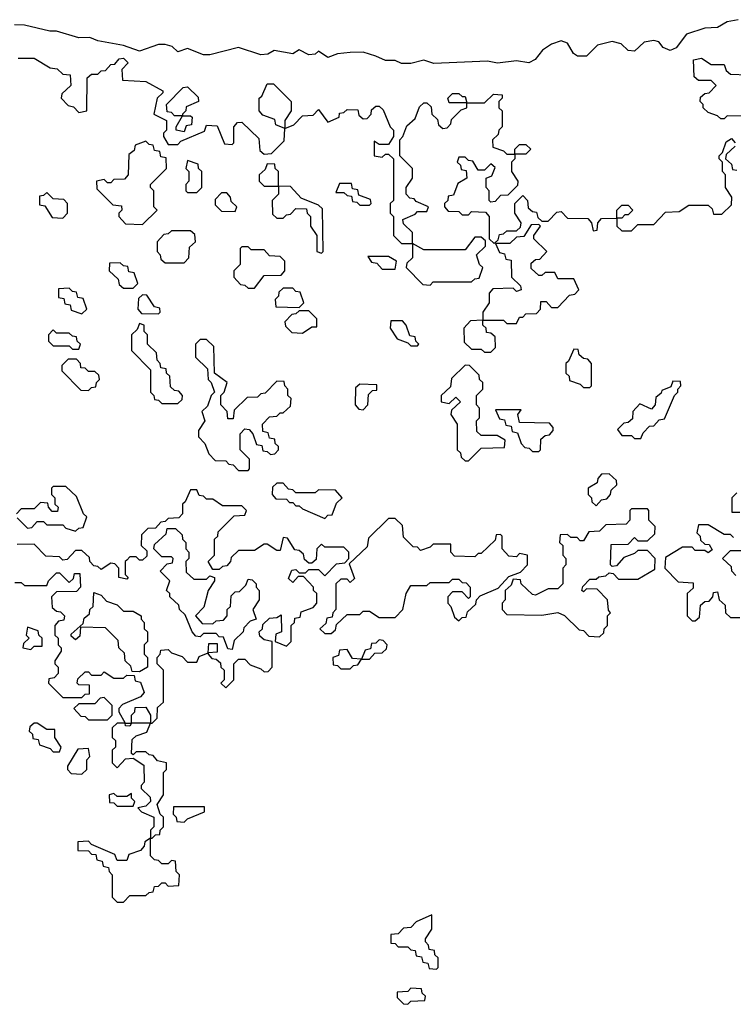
# Model space of a CAD drawing. Extents: x 2776963 to 2884430, y 684484 to 829250.
# Tile 268 of 287: x 2862470 to 2864704, y 824640 to 827720. Entities that reach past the tile are written whole.
import ezdxf

# ---------------------------------------------------------------- set-up
doc = ezdxf.new("R2010")
doc.units = 0

msp = doc.modelspace()

# ---------------------------------------------------------------- linework, layer by layer
at = {"layer": '0CON20XD'}
for points in [[(2864719.5, 827720.5), (2864685, 827714), (2864655, 827696.2), (2864615, 827693.8), (2864557.5, 827675), (2864525, 827632.5), (2864506.2, 827623.8), (2864485, 827633.8), (2864471.2, 827651.2), (2864455.7, 827655.7), (2864425, 827650), (2864395, 827622), (2864375, 827624.2), (2864353.3, 827645), (2864325, 827652), (2864279.3, 827640.7), (2864245, 827606.7), (2864216.7, 827606.7), (2864204.2, 827614.2), (2864185, 827646.7), (2864165, 827654), (2864135, 827644), (2864106.7, 827625), (2864084.2, 827595.8), (2864064.1, 827585.9), (2864025, 827591.4), (2863965.8, 827584.2), (2863935, 827590.8), (2863766.1, 827583.9), (2863735, 827594), (2863695, 827583.8), (2863665, 827583.3), (2863645, 827592.5), (2863615, 827593.3), (2863585, 827606.2), (2863545, 827618.8), (2863505, 827618), (2863465, 827613.8), (2863435, 827602.5), (2863405, 827622.5), (2863395, 827612.5), (2863375, 827610), (2863345, 827626), (2863325, 827613.3), (2863266.4, 827623.6), (2863247.3, 827612.7), (2863225, 827610), (2863155, 827633.8), (2863065, 827610), (2863045, 827610), (2862995, 827630), (2862965, 827620), (2862947, 827637), (2862925, 827642.5), (2862905, 827642.5), (2862845, 827622.5), (2862795, 827640), (2862715, 827653.8), (2862690, 827665), (2862655, 827663.8), (2862585, 827684.2), (2862564.1, 827684.1), (2862485, 827703.8), (2862453.9, 827703.9)], [(2862465, 827600), (2862515, 827600), (2862565, 827570), (2862587, 827567), (2862605, 827550), (2862628.3, 827548.3), (2862630, 827515), (2862601.7, 827488.3), (2862600, 827475), (2862621.7, 827451.7), (2862638.3, 827448.3), (2862655, 827430), (2862680, 827435), (2862681.7, 827538.3), (2862695, 827550), (2862715, 827550), (2862725, 827560), (2862738.3, 827561.7), (2862755, 827580), (2862768.3, 827581.7), (2862781.7, 827598.3), (2862795, 827600), (2862810, 827585), (2862790, 827565), (2862791.7, 827531.7), (2862865, 827527.5), (2862918.3, 827498.3), (2862918.3, 827491.7), (2862900, 827475), (2862890, 827425), (2862930, 827405), (2862930, 827375), (2862920, 827365), (2862920, 827355), (2862935, 827330), (2862965, 827330), (2862975, 827340), (2863048.3, 827371.7), (2863055, 827390), (2863088.3, 827388.3), (2863111.7, 827331.7), (2863135, 827330), (2863140, 827335), (2863140, 827385), (2863151.7, 827398.3), (2863165, 827400), (2863218.3, 827348.3), (2863221.7, 827311.7), (2863235, 827300), (2863258.3, 827301.7), (2863298.3, 827341.7), (2863300, 827380), (2863271.7, 827391.7), (2863268.3, 827408.3), (2863231.7, 827421.7), (2863220, 827435), (2863220, 827475), (2863228.3, 827481.7), (2863245, 827520), (2863265, 827520), (2863320, 827465), (2863320, 827435), (2863300, 827405), (2863300, 827380), (2863328.3, 827391.7), (2863355, 827420), (2863388.3, 827421.7), (2863405, 827440), (2863435, 827400), (2863470, 827415)], [(2864728.3, 827418.3), (2864685, 827420), (2864675, 827410), (2864665, 827410), (2864655, 827420), (2864625, 827430), (2864610, 827445), (2864610, 827455), (2864600, 827465), (2864601.7, 827478.3), (2864615, 827490), (2864628.3, 827491.7), (2864650, 827515), (2864635, 827530), (2864595, 827530), (2864581.7, 827541.7), (2864580, 827595), (2864605, 827600), (2864635, 827580), (2864675, 827580), (2864681.7, 827561.7), (2864695, 827550), (2864748.3, 827548.3)], [(2862985, 827370), (2862960, 827375), (2862960, 827385), (2862980, 827420), (2862955, 827420), (2862945, 827430), (2862931.7, 827431.7), (2862930, 827455), (2862981.7, 827508.3), (2862995, 827510), (2863028.3, 827478.3), (2863030, 827465), (2862991.7, 827448.3), (2862990, 827435), (2862980, 827425), (2862980, 827420), (2863005, 827420), (2863010, 827415), (2863008.3, 827391.7), (2862991.7, 827388.3), (2862985, 827370)], [(2863470, 827415), (2863471.7, 827428.3), (2863485, 827430), (2863495, 827440), (2863528.3, 827438.3), (2863531.7, 827421.7), (2863545, 827410), (2863558.3, 827411.7), (2863570, 827425), (2863571.7, 827438.3), (2863585, 827450), (2863595, 827450), (2863608.3, 827438.3), (2863630, 827385), (2863640, 827375), (2863640, 827355), (2863625, 827330), (2863595, 827330), (2863580, 827340), (2863580, 827295), (2863605, 827290), (2863615, 827300), (2863625, 827300), (2863640, 827285), (2863640, 827155), (2863630, 827145), (2863630, 827115), (2863640, 827105), (2863640, 827045), (2863665, 827020), (2863700, 827020), (2863700, 827055), (2863671.7, 827081.7), (2863670, 827095), (2863708.3, 827111.7), (2863715, 827120), (2863745, 827120), (2863750, 827135), (2863711.7, 827151.7), (2863705, 827160), (2863691.7, 827161.7), (2863680, 827175), (2863680, 827195), (2863700, 827225), (2863700, 827255), (2863660, 827295), (2863660, 827345), (2863670, 827355), (2863681.7, 827388.3), (2863708.3, 827411.7), (2863721.7, 827448.3), (2863735, 827460), (2863745, 827460), (2863758.3, 827448.3), (2863760, 827425), (2863778.3, 827408.3), (2863781.7, 827391.7), (2863795, 827380), (2863808.3, 827381.7), (2863820, 827395), (2863821.7, 827408.3), (2863851.7, 827438.3), (2863870, 827445), (2863870, 827460), (2863815, 827460), (2863810, 827475), (2863825, 827490), (2863845, 827490), (2863855, 827480), (2863865, 827480), (2863870, 827460), (2863925, 827460), (2863953, 827487), (2863980, 827485), (2863980, 827475), (2863970, 827465), (2863970, 827445), (2863980, 827435), (2863980, 827385), (2863970, 827375), (2863968.3, 827361.7), (2863950, 827345), (2863951.7, 827321.7), (2863985, 827310), (2863995, 827300), (2864020, 827300), (2864020, 827315), (2864035, 827330), (2864055, 827330), (2864070, 827315), (2864055, 827300), (2864020, 827300), (2864020, 827285), (2864010, 827275), (2864010, 827245), (2864030, 827215), (2864028.3, 827201.7), (2863998.3, 827171.7), (2863975, 827170), (2863958.3, 827151.7), (2863945, 827150), (2863940, 827155), (2863940, 827185), (2863930, 827195), (2863930, 827225), (2863948.3, 827231.7), (2863958.3, 827258.3), (2863945, 827270), (2863925, 827250), (2863905, 827250), (2863888.3, 827278.3), (2863875, 827280), (2863865, 827290), (2863845, 827290), (2863840, 827275), (2863850, 827265), (2863851.7, 827251.7), (2863868.3, 827248.3), (2863870, 827225), (2863841.7, 827208.3), (2863828.3, 827171.7), (2863811.7, 827168.3), (2863810, 827155), (2863800, 827145), (2863800, 827135), (2863811.7, 827121.7), (2863845, 827120), (2863855, 827110), (2863875, 827110), (2863885, 827120), (2863928.3, 827118.3), (2863940, 827105), (2863940, 827035), (2863955, 827020)], [(2862855, 827080), (2862900, 827125), (2862890, 827135), (2862890, 827185), (2862880, 827195), (2862880, 827205), (2862930, 827255), (2862928.3, 827288.3), (2862911.7, 827291.7), (2862908.3, 827308.3), (2862891.7, 827311.7), (2862888.3, 827328.3), (2862875, 827330), (2862865, 827340), (2862831.7, 827328.3), (2862828.3, 827311.7), (2862811.7, 827298.3), (2862810, 827235), (2862798.3, 827221.7), (2862765, 827220), (2862755, 827210), (2862745, 827210), (2862735, 827220), (2862710, 827215), (2862711.7, 827191.7), (2862761.7, 827141.7), (2862788.3, 827138.3), (2862790, 827125), (2862780, 827115), (2862780, 827105), (2862801.7, 827081.7), (2862855, 827080)], [(2863955, 827020), (2863968.3, 827031.7), (2863971.7, 827048.3), (2863985, 827050), (2863995, 827060), (2864025, 827060), (2864038.3, 827071.7), (2864040, 827085), (2864020, 827115), (2864020, 827145), (2864045, 827170), (2864060, 827155), (2864061.7, 827131.7), (2864075, 827120), (2864088.3, 827118.3), (2864091.7, 827101.7), (2864105, 827090), (2864125, 827090), (2864151.7, 827118.3), (2864165, 827120), (2864185, 827100), (2864248.3, 827098.3), (2864260, 827085), (2864265, 827060), (2864278.3, 827061.7), (2864280, 827085), (2864291.7, 827098.3), (2864340, 827100), (2864340, 827125), (2864355, 827140), (2864375, 827140), (2864390, 827125), (2864375, 827110), (2864365, 827110), (2864355, 827100), (2864340, 827100), (2864340, 827075), (2864355, 827060), (2864385, 827060), (2864405, 827080), (2864455, 827080), (2864491.7, 827118.3), (2864535, 827120), (2864565, 827140), (2864625, 827140), (2864638.3, 827128.3), (2864641.7, 827111.7), (2864668.3, 827111.7), (2864698.3, 827141.7), (2864700, 827165), (2864680, 827195), (2864680, 827235), (2864670, 827245), (2864670, 827275), (2864660, 827285), (2864660, 827295), (2864670, 827305), (2864681.7, 827338.3), (2864698.3, 827348.3), (2864710, 827335)], [(2864710, 827325), (2864681.7, 827298.3), (2864680, 827285), (2864698.3, 827268.3), (2864701.7, 827251.7), (2864715, 827250)], [(2863025, 827180), (2863040, 827195), (2863040, 827245), (2863030, 827255), (2863028.3, 827268.3), (2862995, 827280), (2862990, 827255), (2863000, 827245), (2863000, 827215), (2862990, 827205), (2862990, 827185), (2862995, 827180), (2863025, 827180)], [(2863280, 827200), (2863280, 827245), (2863270, 827255), (2863268.3, 827268.3), (2863245, 827270), (2863238.3, 827251.7), (2863220, 827235), (2863220, 827215), (2863235, 827200), (2863275, 827200), (2863280, 827200)], [(2863415, 826990), (2863420, 826995), (2863418.3, 827128.3), (2863405, 827140), (2863351.7, 827161.7), (2863318.3, 827198.3), (2863280, 827200), (2863280, 827175), (2863260, 827155), (2863261.7, 827111.7), (2863275, 827100), (2863295, 827100), (2863305, 827110), (2863318.3, 827111.7), (2863335, 827130), (2863368.3, 827128.3), (2863370, 827115), (2863380, 827105), (2863380, 827075), (2863400, 827045), (2863400, 826995), (2863415, 826990)], [(2863565, 827140), (2863570, 827145), (2863568.3, 827158.3), (2863531.7, 827171.7), (2863528.3, 827188.3), (2863511.7, 827191.7), (2863508.3, 827208.3), (2863471.7, 827208.3), (2863460, 827180), (2863485, 827180), (2863495, 827170), (2863508.3, 827168.3), (2863511.7, 827151.7), (2863525, 827150), (2863535, 827140), (2863565, 827140)], [(2862605, 827100), (2862620, 827115), (2862620, 827145), (2862608.3, 827158.3), (2862575, 827160), (2862555, 827180), (2862545, 827170), (2862531.7, 827168.3), (2862531.7, 827141.7), (2862548.3, 827138.3), (2862571.7, 827101.7), (2862605, 827100)], [(2863145, 827120), (2863150, 827135), (2863131.7, 827151.7), (2863130, 827165), (2863118.3, 827178.3), (2863101.7, 827178.3), (2863081.7, 827158.3), (2863081.7, 827141.7), (2863101.7, 827121.7), (2863145, 827120)], [(2864025, 826770), (2864035, 826790), (2864045, 826790), (2864055, 826800), (2864088.3, 826801.7), (2864100, 826815), (2864101.7, 826838.3), (2864118.3, 826838.3), (2864135, 826820), (2864155, 826820), (2864191.7, 826858.3), (2864208.3, 826861.7), (2864220, 826875), (2864205, 826910), (2864155, 826910), (2864145, 826930), (2864115, 826930), (2864105, 826920), (2864095, 826920), (2864071.7, 826941.7), (2864071.7, 826958.3), (2864085, 826970), (2864098.3, 826971.7), (2864120, 826995), (2864080, 827035), (2864080, 827045), (2864100, 827075), (2864095, 827080), (2864071.7, 827078.3), (2864048.3, 827041.7), (2864025, 827040), (2864005, 827020), (2863960, 827020), (2863971.7, 826991.7), (2863988.3, 826988.3), (2863991.7, 826971.7), (2864008.3, 826968.3), (2864010, 826915), (2864038.3, 826888.3), (2864040, 826875), (2864025, 826870), (2864015, 826880), (2863951.7, 826878.3), (2863940, 826865), (2863940, 826835), (2863920, 826805), (2863920, 826780), (2863985, 826780), (2863995, 826770), (2864025, 826770)], [(2862985, 826960), (2863000, 826975), (2863001.7, 827008.3), (2863020, 827025), (2863018.3, 827048.3), (2863005, 827060), (2862945, 827060), (2862935, 827050), (2862921.7, 827048.3), (2862900, 827025), (2862900, 826995), (2862910, 826985), (2862911.7, 826971.7), (2862925, 826960), (2862985, 826960)], [(2863205, 826880), (2863235, 826920), (2863288.3, 826921.7), (2863300, 826935), (2863300, 826965), (2863285, 826980), (2863251.7, 826981.7), (2863235, 827000), (2863195, 827000), (2863185, 827010), (2863165, 827010), (2863160, 827005), (2863160, 826955), (2863140, 826935), (2863140, 826915), (2863161.7, 826891.7), (2863175, 826890), (2863185, 826880), (2863205, 826880)], [(2863755, 826890), (2863765, 826900), (2863885, 826900), (2863895, 826910), (2863908.3, 826911.7), (2863920, 826945), (2863910, 826955), (2863900, 826985), (2863928.3, 827011.7), (2863928.3, 827028.3), (2863915, 827040), (2863895, 827040), (2863865, 827000), (2863735, 827000), (2863700, 827020), (2863700, 826975), (2863681.7, 826958.3), (2863680, 826945), (2863731.7, 826891.7), (2863755, 826890)], [(2863645, 826940), (2863650, 826965), (2863625, 826980), (2863560, 826980), (2863571.7, 826961.7), (2863588.3, 826958.3), (2863605, 826940), (2863645, 826940)], [(2862825, 826880), (2862840, 826895), (2862828.3, 826928.3), (2862811.7, 826931.7), (2862808.3, 826948.3), (2862795, 826950), (2862785, 826960), (2862751.7, 826958.3), (2862750, 826935), (2862778.3, 826908.3), (2862781.7, 826891.7), (2862795, 826880), (2862825, 826880)], [(2862665, 826800), (2862680, 826815), (2862668.3, 826848.3), (2862651.7, 826851.7), (2862648.3, 826868.3), (2862635, 826870), (2862625, 826880), (2862591.7, 826878.3), (2862591.7, 826851.7), (2862608.3, 826848.3), (2862611.7, 826831.7), (2862628.3, 826828.3), (2862631.7, 826811.7), (2862665, 826800)], [(2862905, 826800), (2862910, 826805), (2862908.3, 826818.3), (2862891.7, 826821.7), (2862868.3, 826858.3), (2862855, 826860), (2862841.7, 826848.3), (2862840, 826815), (2862851.7, 826801.7), (2862905, 826800)], [(2863345, 826820), (2863360, 826835), (2863348.3, 826868.3), (2863335, 826870), (2863325, 826880), (2863295, 826880), (2863281.7, 826868.3), (2863280, 826855), (2863270, 826845), (2863271.7, 826821.7), (2863345, 826820)], [(2863355, 826740), (2863385, 826760), (2863400, 826760), (2863400, 826785), (2863375, 826810), (2863345, 826810), (2863335, 826800), (2863321.7, 826798.3), (2863300, 826775), (2863301.7, 826761.7), (2863321.7, 826741.7), (2863355, 826740)], [(2862965, 826520), (2862978.3, 826531.7), (2862980, 826545), (2862968.3, 826558.3), (2862955, 826560), (2862941.7, 826571.7), (2862940, 826605), (2862930, 826615), (2862928.3, 826628.3), (2862911.7, 826631.7), (2862910, 826645), (2862900, 826655), (2862898.3, 826678.3), (2862870, 826705), (2862870, 826735), (2862860, 826745), (2862860, 826765), (2862845, 826770), (2862838.3, 826751.7), (2862820, 826735), (2862820, 826685), (2862880, 826625), (2862880, 826555), (2862890, 826545), (2862891.7, 826531.7), (2862905, 826530), (2862915, 826520), (2862965, 826520)], [(2863715, 826700), (2863720, 826705), (2863710, 826715), (2863708.3, 826728.3), (2863691.7, 826731.7), (2863680, 826765), (2863668.3, 826778.3), (2863631.7, 826778.3), (2863630, 826755), (2863651.7, 826721.7), (2863685, 826710), (2863695, 826700), (2863715, 826700)], [(2863945, 826680), (2863960, 826695), (2863958.3, 826728.3), (2863945, 826740), (2863931.7, 826741.7), (2863930, 826755), (2863920, 826765), (2863920, 826780), (2863881.7, 826778.3), (2863860, 826755), (2863861.7, 826711.7), (2863885, 826690), (2863915, 826690), (2863925, 826680), (2863945, 826680)], [(2862655, 826690), (2862660, 826705), (2862650, 826715), (2862648.3, 826728.3), (2862635, 826730), (2862625, 826740), (2862585, 826740), (2862575, 826750), (2862560, 826735), (2862560, 826715), (2862575, 826700), (2862625, 826700), (2862635, 826690), (2862655, 826690)], [(2863185, 826310), (2863190, 826315), (2863190, 826345), (2863160, 826375), (2863160, 826425), (2863175, 826440), (2863188.3, 826438.3), (2863200, 826425), (2863211.7, 826391.7), (2863228.3, 826388.3), (2863231.7, 826371.7), (2863245, 826370), (2863255, 826360), (2863268.3, 826361.7), (2863280, 826375), (2863280, 826385), (2863270, 826395), (2863268.3, 826408.3), (2863251.7, 826411.7), (2863248.3, 826428.3), (2863231.7, 826431.7), (2863230, 826455), (2863251.7, 826478.3), (2863275, 826480), (2863285, 826490), (2863295, 826490), (2863318.3, 826511.7), (2863320, 826535), (2863310, 826545), (2863310, 826565), (2863300, 826575), (2863298.3, 826588.3), (2863275, 826590), (2863238.3, 826551.7), (2863225, 826550), (2863215, 826540), (2863181.7, 826538.3), (2863141.7, 826498.3), (2863138.3, 826471.7), (2863121.7, 826471.7), (2863120, 826495), (2863100, 826515), (2863100, 826545), (2863110, 826555), (2863120, 826585), (2863080, 826615), (2863078.3, 826698.3), (2863055, 826720), (2863035, 826720), (2863020, 826705), (2863020, 826665), (2863058.3, 826628.3), (2863060, 826595), (2863070, 826585), (2863080, 826555), (2863070, 826545), (2863058.3, 826511.7), (2863040, 826495), (2863050, 826465), (2863030, 826435), (2863030, 826415), (2863050, 826395), (2863061.7, 826361.7), (2863081.7, 826341.7), (2863115, 826340), (2863125, 826330), (2863138.3, 826328.3), (2863155, 826310), (2863185, 826310)], [(2864255, 826570), (2864260, 826575), (2864260, 826645), (2864248.3, 826658.3), (2864235, 826660), (2864221.7, 826671.7), (2864218.3, 826688.3), (2864205, 826690), (2864188.3, 826651.7), (2864180, 826645), (2864180, 826615), (2864190, 826605), (2864191.7, 826591.7), (2864225, 826580), (2864235, 826570), (2864255, 826570)], [(2862685, 826560), (2862695, 826570), (2862708.3, 826571.7), (2862710, 826585), (2862720, 826595), (2862718.3, 826608.3), (2862705, 826620), (2862685, 826620), (2862675, 826630), (2862661.7, 826631.7), (2862660, 826645), (2862648.3, 826658.3), (2862621.7, 826658.3), (2862601.7, 826638.3), (2862601.7, 826621.7), (2862661.7, 826561.7), (2862685, 826560)], [(2863875, 826340), (2863915, 826380), (2863988.3, 826381.7), (2863990, 826405), (2863965, 826420), (2863915, 826420), (2863901.7, 826431.7), (2863900, 826465), (2863910, 826475), (2863910, 826505), (2863900, 826515), (2863900, 826545), (2863920, 826565), (2863920, 826585), (2863910, 826595), (2863908.3, 826608.3), (2863878.3, 826638.3), (2863865, 826640), (2863821.7, 826598.3), (2863818.3, 826571.7), (2863790, 826545), (2863790, 826525), (2863815, 826520), (2863835, 826540), (2863850, 826525), (2863821.7, 826498.3), (2863820, 826485), (2863840, 826455), (2863840, 826375), (2863850, 826365), (2863851.7, 826351.7), (2863865, 826340), (2863875, 826340)], [(2863545, 826500), (2863560, 826515), (2863561.7, 826548.3), (2863575, 826560), (2863588.3, 826561.7), (2863588.3, 826578.3), (2863535, 826580), (2863521.7, 826568.3), (2863520, 826515), (2863531.7, 826501.7), (2863545, 826500)], [(2864415, 826410), (2864421.7, 826428.3), (2864441.7, 826448.3), (2864455, 826450), (2864471.7, 826468.3), (2864488.3, 826471.7), (2864520, 826545), (2864530, 826555), (2864530, 826565), (2864540, 826575), (2864538.3, 826588.3), (2864515, 826590), (2864508.3, 826571.7), (2864480, 826560), (2864478.3, 826551.7), (2864461.7, 826538.3), (2864460, 826515), (2864448.3, 826501.7), (2864411.7, 826518.3), (2864390, 826495), (2864388.3, 826471.7), (2864375, 826460), (2864361.7, 826458.3), (2864341.7, 826438.3), (2864355, 826420), (2864385, 826420), (2864395, 826410), (2864415, 826410)], [(2864095, 826370), (2864100, 826375), (2864101.7, 826408.3), (2864115, 826420), (2864128.3, 826421.7), (2864140, 826435), (2864140, 826445), (2864128.3, 826458.3), (2864035, 826460), (2864030, 826485), (2864040, 826500), (2863960, 826500), (2863971.7, 826471.7), (2863988.3, 826468.3), (2863991.7, 826451.7), (2864008.3, 826448.3), (2864011.7, 826431.7), (2864028.3, 826428.3), (2864040, 826395), (2864051.7, 826381.7), (2864065, 826380), (2864075, 826370), (2864095, 826370)], [(2864275, 826200), (2864291.7, 826218.3), (2864308.3, 826221.7), (2864320, 826235), (2864321.7, 826248.3), (2864340, 826265), (2864338.3, 826278.3), (2864315, 826300), (2864291.7, 826298.3), (2864280, 826285), (2864278.3, 826271.7), (2864250, 826255), (2864250, 826235), (2864260, 826225), (2864261.7, 826211.7), (2864275, 826200)], [(2862645, 826120), (2862655, 826130), (2862668.3, 826131.7), (2862680, 826165), (2862670, 826175), (2862648.3, 826228.3), (2862615, 826260), (2862575, 826260), (2862570, 826255), (2862570, 826235), (2862580, 826225), (2862580, 826205), (2862590, 826195), (2862588.3, 826181.7), (2862571.7, 826181.7), (2862560, 826195), (2862558.3, 826208.3), (2862535, 826210), (2862515, 826190), (2862475, 826190), (2862460, 826175)], [(2862885, 825520), (2862900, 825535), (2862901.7, 825568.3), (2862920, 825585), (2862920, 825685), (2862900, 825705), (2862900, 825725), (2862910, 825735), (2862911.7, 825748.3), (2862935, 825750), (2862945, 825740), (2862978.3, 825728.3), (2862995, 825710), (2863025, 825710), (2863031.7, 825728.3), (2863060, 825740), (2863061.7, 825768.3), (2863088.3, 825768.3), (2863088.3, 825741.7), (2863060, 825740), (2863060, 825735), (2863071.7, 825721.7), (2863085, 825720), (2863098.3, 825708.3), (2863100, 825695), (2863110, 825685), (2863110, 825655), (2863100, 825645), (2863115, 825630), (2863140, 825655), (2863140, 825705), (2863155, 825720), (2863175, 825720), (2863191.7, 825701.7), (2863225, 825690), (2863235, 825680), (2863248.3, 825681.7), (2863260, 825695), (2863260, 825775), (2863235, 825780), (2863221.7, 825791.7), (2863220, 825805), (2863230, 825815), (2863231.7, 825828.3), (2863251.7, 825848.3), (2863275, 825850), (2863288.3, 825858.3), (2863290, 825805), (2863271.7, 825798.3), (2863270, 825775), (2863305, 825760), (2863320, 825775), (2863320, 825825), (2863330, 825835), (2863331.7, 825848.3), (2863348.3, 825851.7), (2863351.7, 825868.3), (2863388.3, 825881.7), (2863400, 825895), (2863400, 825925), (2863390, 825935), (2863390, 825945), (2863358.3, 825978.3), (2863341.7, 825978.3), (2863325, 825960), (2863311.7, 825971.7), (2863321.7, 825998.3), (2863335, 826000), (2863345, 825990), (2863365, 825990), (2863375, 826000), (2863405, 826000), (2863425, 825980), (2863461.7, 826018.3), (2863488.3, 826021.7), (2863500, 826035), (2863500, 826055), (2863485, 826070), (2863425, 826070), (2863415, 826080), (2863400, 826065), (2863398.3, 826031.7), (2863385, 826020), (2863375, 826020), (2863361.7, 826031.7), (2863358.3, 826048.3), (2863345, 826060), (2863331.7, 826061.7), (2863308.3, 826098.3), (2863295, 826100), (2863285, 826060), (2863275, 826060), (2863245, 826080), (2863235, 826080), (2863205, 826060), (2863155, 826060), (2863131.7, 826038.3), (2863130, 826025), (2863118.3, 826011.7), (2863105, 826010), (2863095, 826000), (2863075, 826000), (2863060, 826025), (2863080, 826045), (2863080, 826095), (2863090, 826105), (2863091.7, 826118.3), (2863141.7, 826168.3), (2863175, 826170), (2863180, 826185), (2863165, 826200), (2863105, 826200), (2863075, 826220), (2863055, 826220), (2863045, 826230), (2863031.7, 826231.7), (2863025, 826250), (2863005, 826250), (2862988.3, 826211.7), (2862980, 826205), (2862980, 826175), (2862968.3, 826161.7), (2862935, 826160), (2862925, 826150), (2862911.7, 826148.3), (2862895, 826130), (2862871.7, 826128.3), (2862851.7, 826108.3), (2862850, 826075), (2862868.3, 826058.3), (2862868.3, 826041.7), (2862855, 826030), (2862845, 826030), (2862835, 826040), (2862815, 826040), (2862805, 826030), (2862800, 826025), (2862800, 825985), (2862810, 825975), (2862805, 825970), (2862780, 825975), (2862780, 826005), (2862768.3, 826018.3), (2862755, 826020), (2862725, 826000), (2862715, 826010), (2862701.7, 826011.7), (2862690, 826025), (2862688.3, 826038.3), (2862665, 826060), (2862645, 826060), (2862618.3, 826031.7), (2862605, 826030), (2862595, 826040), (2862551.7, 826041.7), (2862515, 826080), (2862461.7, 826078.3)], [(2863425, 826160), (2863435, 826170), (2863448.3, 826171.7), (2863461.7, 826208.3), (2863480, 826225), (2863458.3, 826248.3), (2863405, 826250), (2863395, 826240), (2863335, 826240), (2863325, 826250), (2863311.7, 826251.7), (2863295, 826270), (2863275, 826270), (2863261.7, 826258.3), (2863260, 826235), (2863271.7, 826221.7), (2863305, 826220), (2863315, 826210), (2863325, 826210), (2863335, 826200), (2863345, 826200), (2863355, 826190), (2863425, 826160)], [(2864715, 826240), (2864700, 826225), (2864700, 826180), (2864725, 826180)], [(2864285, 825790), (2864298.3, 825801.7), (2864300, 825815), (2864310, 825825), (2864310, 825855), (2864320, 825865), (2864313, 825873), (2864310, 825905), (2864278.3, 825938.3), (2864245, 825940), (2864235, 825930), (2864230, 825935), (2864233, 825947), (2864255, 825970), (2864275, 825970), (2864283, 825977), (2864305, 825980), (2864315, 825990), (2864328.3, 825988.3), (2864345, 825970), (2864405, 825970), (2864458.3, 826001.7), (2864460, 826035), (2864435, 826060), (2864405, 826060), (2864395, 826050), (2864361.7, 826038.3), (2864338.3, 826011.7), (2864325, 826010), (2864320, 826015), (2864321.7, 826078.3), (2864375, 826080), (2864395, 826100), (2864405, 826090), (2864435, 826090), (2864458.3, 826111.7), (2864460, 826135), (2864440, 826155), (2864440, 826185), (2864435, 826190), (2864385, 826190), (2864380, 826185), (2864380, 826155), (2864368.3, 826141.7), (2864305, 826140), (2864285, 826120), (2864251.7, 826118.3), (2864235, 826090), (2864225, 826090), (2864215, 826100), (2864195, 826100), (2864185, 826110), (2864161.7, 826108.3), (2864160, 826085), (2864170, 826075), (2864170, 826045), (2864180, 826035), (2864180, 826015), (2864170, 826005), (2864170, 825955), (2864155, 825940), (2864125, 825940), (2864085, 825920), (2864075, 825922.5), (2864040, 825955), (2864038.3, 825968.3), (2864015, 825970), (2864008.3, 825951.7), (2863990, 825935), (2863990, 825905), (2863980, 825895), (2863980, 825875), (2863995, 825860), (2864105, 825857.5), (2864155, 825866.2), (2864176.1, 825856.1), (2864221.7, 825811.7), (2864235, 825810), (2864251.7, 825791.7), (2864285, 825790)], [(2862461.7, 826161.7), (2862495, 826130), (2862508.3, 826131.7), (2862525, 826150), (2862545, 826150), (2862555, 826140), (2862605, 826140), (2862615, 826130), (2862645, 826120)], [(2863445, 825800), (2863458.3, 825811.7), (2863461.7, 825828.3), (2863495, 825860), (2863535, 825860), (2863545, 825870), (2863565, 825870), (2863595, 825850), (2863645, 825850), (2863670, 825875), (2863680, 825925), (2863695, 825950), (2863745, 825950), (2863755, 825960), (2863815, 825960), (2863825, 825970), (2863845, 825970), (2863855, 825960), (2863868.3, 825958.3), (2863880, 825945), (2863880, 825915), (2863875, 825910), (2863855, 825930), (2863825, 825930), (2863810, 825915), (2863810, 825895), (2863820, 825885), (2863831.7, 825851.7), (2863845, 825840), (2863855, 825850), (2863868.3, 825851.7), (2863871.7, 825868.3), (2863898.3, 825891.7), (2863900, 825905), (2863911.7, 825918.3), (2863968.3, 825941.7), (2864001.7, 825978.3), (2864038.3, 825991.7), (2864060, 826015), (2864060, 826045), (2864035, 826050), (2864025, 826040), (2864001.7, 826041.7), (2863980, 826065), (2863980, 826105), (2863975, 826110), (2863961.7, 826108.3), (2863958.3, 826091.7), (2863915, 826050), (2863905, 826050), (2863895, 826040), (2863831.7, 826041.7), (2863820, 826055), (2863820, 826080), (2863765, 826080), (2863755, 826070), (2863725, 826060), (2863715, 826070), (2863701.7, 826071.7), (2863671.7, 826101.7), (2863668.3, 826138.3), (2863645, 826160), (2863625, 826160), (2863561.7, 826098.3), (2863558.3, 826071.7), (2863501.7, 826018.3), (2863518.3, 825971.7), (2863505, 825960), (2863495, 825970), (2863475, 825970), (2863460, 825955), (2863460, 825875), (2863450, 825865), (2863448.3, 825851.7), (2863431.7, 825848.3), (2863428.3, 825831.7), (2863410, 825815), (2863425, 825800), (2863445, 825800)], [(2863135, 825750), (2863121.7, 825751.7), (2863108.3, 825788.3), (2863095, 825790), (2863085, 825800), (2863045, 825800), (2863035, 825790), (2863021.7, 825791.7), (2863010, 825805), (2862988.3, 825858.3), (2862970, 825875), (2862968.3, 825888.3), (2862940, 825915), (2862940, 825925), (2862930, 825935), (2862940, 825965), (2862910, 825995), (2862931.7, 826018.3), (2862948.3, 826021.7), (2862950, 826035), (2862945, 826040), (2862915, 826040), (2862890, 826065), (2862891.7, 826078.3), (2862928.3, 826111.7), (2862931.7, 826128.3), (2862958.3, 826128.3), (2862978.3, 826108.3), (2862980, 826095), (2862990, 826085), (2862990, 826065), (2863000, 826055), (2863000, 826035), (2862990, 826025), (2862991.7, 825991.7), (2863015, 825970), (2863055, 825970), (2863065, 825980), (2863080, 825975), (2863080, 825965), (2863060, 825935), (2863047, 825883), (2863020, 825855), (2863041.7, 825831.7), (2863075, 825830), (2863085, 825840), (2863108.3, 825841.7), (2863120, 825855), (2863120, 825875), (2863130, 825885), (2863131.7, 825918.3), (2863145, 825930), (2863158.3, 825931.7), (2863178.3, 825951.7), (2863185, 825970), (2863198.3, 825968.3), (2863210, 825955), (2863210, 825945), (2863220, 825935), (2863220, 825905), (2863200, 825875), (2863210, 825845), (2863191.7, 825838.3), (2863171.7, 825818.3), (2863170, 825805), (2863141.7, 825778.3), (2863135, 825750)], [(2864705, 826100), (2864695, 826110), (2864675, 826110), (2864625, 826140), (2864595, 826140), (2864590, 826115), (2864600, 826105), (2864601.7, 826091.7), (2864615, 826080), (2864628.3, 826078.3), (2864638.3, 826061.7), (2864625, 826052.5), (2864615, 826060), (2864585, 826060), (2864575, 826070), (2864545, 826070), (2864491.7, 826038.3), (2864490, 826005), (2864531.7, 825961.7), (2864578.3, 825958.3), (2864578.3, 825941.7), (2864560, 825925), (2864560, 825855), (2864575, 825840), (2864585, 825840), (2864598.3, 825851.7), (2864601.7, 825888.3), (2864615, 825900), (2864628.3, 825901.7), (2864640, 825915), (2864641.7, 825928.3), (2864655, 825930), (2864660, 825905), (2864678.3, 825888.3), (2864680, 825865), (2864695, 825850), (2864725, 825850)], [(2864711.7, 825981.7), (2864700, 825995), (2864698.3, 826008.3), (2864670, 826035), (2864695, 826060), (2864785, 826060)], [(2862455, 825960), (2862475, 825960), (2862485, 825950), (2862555, 825950), (2862560, 825965), (2862585, 825990), (2862595, 825990), (2862625, 825960), (2862638.3, 825971.7), (2862641.7, 825988.3), (2862658.3, 825988.3), (2862660, 825945), (2862648.3, 825931.7), (2862585, 825930), (2862570, 825915), (2862571.7, 825881.7), (2862585, 825870), (2862598.3, 825868.3), (2862610, 825855), (2862608.3, 825841.7), (2862591.7, 825838.3), (2862580, 825825), (2862580, 825795), (2862590, 825785), (2862590, 825765), (2862600, 825755), (2862600, 825745), (2862580, 825715), (2862580, 825705), (2862590, 825695), (2862590, 825675), (2862578.3, 825661.7), (2862561.7, 825658.3), (2862560, 825645), (2862605, 825600), (2862665, 825600), (2862675, 825610), (2862688.3, 825611.7), (2862688.3, 825638.3), (2862655, 825640), (2862650, 825645), (2862651.7, 825658.3), (2862675, 825680), (2862685, 825680), (2862695, 825670), (2862725, 825670), (2862735, 825680), (2862765, 825660), (2862795, 825660), (2862805, 825670), (2862828.3, 825668.3), (2862831.7, 825651.7), (2862848.3, 825648.3), (2862860, 825615), (2862848.3, 825601.7), (2862791.7, 825578.3), (2862780, 825565), (2862780, 825555), (2862800, 825520), (2862820, 825520), (2862820, 825545), (2862830, 825555), (2862831.7, 825568.3), (2862865, 825570), (2862880, 825545), (2862880, 825520), (2862885, 825520)], [(2862845, 825680), (2862821.7, 825681.7), (2862818.3, 825698.3), (2862800, 825715), (2862798.3, 825738.3), (2862780, 825755), (2862778.3, 825778.3), (2862738.3, 825818.3), (2862660, 825820), (2862658.3, 825791.7), (2862645, 825780), (2862631.7, 825791.7), (2862631.7, 825798.3), (2862668.3, 825831.7), (2862671.7, 825848.3), (2862688.3, 825861.7), (2862690, 825875), (2862700, 825885), (2862701.7, 825928.3), (2862725, 825920), (2862741.7, 825901.7), (2862775, 825890), (2862795, 825870), (2862825, 825870), (2862850, 825855), (2862850, 825845), (2862860, 825835), (2862860, 825815), (2862870, 825805), (2862870, 825775), (2862860, 825765), (2862860, 825735), (2862870, 825725), (2862870, 825695), (2862845, 825680)], [(2862505, 825750), (2862515, 825760), (2862540, 825760), (2862540, 825785), (2862530, 825795), (2862528.3, 825808.3), (2862495, 825820), (2862490, 825795), (2862500, 825785), (2862481.7, 825768.3), (2862480, 825755), (2862505, 825750)], [(2863565, 825720), (2863581.7, 825738.3), (2863605, 825740), (2863618.3, 825751.7), (2863620, 825765), (2863608.3, 825778.3), (2863595, 825780), (2863585, 825770), (2863571.7, 825768.3), (2863568.3, 825751.7), (2863551.7, 825748.3), (2863540, 825720), (2863565, 825720)], [(2863505, 825690), (2863515, 825700), (2863528.3, 825701.7), (2863540, 825720), (2863511.7, 825721.7), (2863495, 825750), (2863471.7, 825748.3), (2863468.3, 825731.7), (2863450, 825725), (2863451.7, 825701.7), (2863465, 825700), (2863475, 825690), (2863505, 825690)], [(2862745, 825530), (2862760, 825545), (2862760, 825575), (2862735, 825600), (2862721.7, 825598.3), (2862705, 825580), (2862655, 825580), (2862640, 825565), (2862661.7, 825541.7), (2862675, 825540), (2862685, 825530), (2862745, 825530)], [(2862595, 825430), (2862600, 825445), (2862580, 825475), (2862580, 825500), (2862555, 825500), (2862525, 825520), (2862515, 825520), (2862501.7, 825508.3), (2862500, 825495), (2862510, 825485), (2862511.7, 825471.7), (2862528.3, 825468.3), (2862531.7, 825451.7), (2862565, 825440), (2862575, 825430), (2862595, 825430)], [(2862885, 825160), (2862895, 825170), (2862908.3, 825171.7), (2862910, 825185), (2862920, 825195), (2862920, 825225), (2862910, 825235), (2862900, 825265), (2862920, 825295), (2862920, 825365), (2862930, 825375), (2862930, 825395), (2862901.7, 825401.7), (2862888.3, 825418.3), (2862875, 825420), (2862865, 825430), (2862835, 825430), (2862825, 825420), (2862820, 825425), (2862821.7, 825468.3), (2862835, 825480), (2862868.3, 825491.7), (2862880, 825520), (2862820, 825520), (2862815, 825510), (2862801.7, 825511.7), (2862800, 825520), (2862775, 825520), (2862760, 825505), (2862760, 825475), (2862770, 825465), (2862770, 825445), (2862760, 825435), (2862760, 825395), (2862775, 825380), (2862801.7, 825408.3), (2862825, 825410), (2862858.3, 825388.3), (2862860, 825335), (2862850, 825325), (2862850, 825315), (2862878.3, 825288.3), (2862880, 825275), (2862865, 825260), (2862840, 825255), (2862851.7, 825241.7), (2862890, 825225), (2862890, 825195), (2862880, 825185), (2862880, 825160), (2862885, 825160)], [(2862665, 825360), (2862680, 825375), (2862680, 825405), (2862690, 825415), (2862685, 825440), (2862651.7, 825438.3), (2862620, 825385), (2862620, 825375), (2862631.7, 825361.7), (2862665, 825360)], [(2862825, 825260), (2862830, 825275), (2862820, 825285), (2862820, 825300), (2862805, 825290), (2862775, 825290), (2862765, 825300), (2862750, 825295), (2862751.7, 825271.7), (2862765, 825270), (2862775, 825260), (2862825, 825260)], [(2862985, 825210), (2862995, 825220), (2863048.3, 825241.7), (2863048.3, 825258.3), (2862951.7, 825258.3), (2862950, 825235), (2862960, 825225), (2862961.7, 825211.7), (2862985, 825210)], [(2862795, 824960), (2862815, 824980), (2862865, 824980), (2862875, 824990), (2862888.3, 824991.7), (2862891.7, 825008.3), (2862905, 825010), (2862915, 825020), (2862925, 825020), (2862935, 825010), (2862968.3, 825011.7), (2862970, 825045), (2862960, 825055), (2862958.3, 825088.3), (2862945, 825090), (2862935, 825080), (2862915, 825080), (2862905, 825090), (2862891.7, 825091.7), (2862880, 825105), (2862880, 825160), (2862861.7, 825148.3), (2862860, 825135), (2862848.3, 825121.7), (2862811.7, 825108.3), (2862805, 825090), (2862775, 825090), (2862768.3, 825108.3), (2862695, 825140), (2862685, 825150), (2862651.7, 825148.3), (2862651.7, 825121.7), (2862685, 825120), (2862695, 825110), (2862708.3, 825108.3), (2862711.7, 825091.7), (2862728.3, 825088.3), (2862731.7, 825071.7), (2862748.3, 825068.3), (2862750, 825055), (2862760, 825045), (2862760, 824975), (2862775, 824960), (2862795, 824960)], [(2863775, 824750), (2863780, 824755), (2863780, 824785), (2863770, 824795), (2863768.3, 824808.3), (2863751.7, 824811.7), (2863750, 824825), (2863740, 824835), (2863740, 824845), (2863760, 824875), (2863760, 824920), (2863711.7, 824898.3), (2863695, 824880), (2863671.7, 824878.3), (2863655, 824860), (2863631.7, 824858.3), (2863631.7, 824831.7), (2863645, 824830), (2863655, 824820), (2863685, 824820), (2863695, 824810), (2863708.3, 824808.3), (2863711.7, 824791.7), (2863728.3, 824788.3), (2863731.7, 824771.7), (2863748.3, 824768.3), (2863751.7, 824751.7), (2863775, 824750)], [(2863685, 824640), (2863695, 824650), (2863738.3, 824651.7), (2863740, 824665), (2863730, 824675), (2863728.3, 824688.3), (2863695, 824690), (2863685, 824680), (2863651.7, 824678.3), (2863651.7, 824661.7), (2863671.7, 824641.7), (2863685, 824640)]]:
    msp.add_lwpolyline(points, dxfattribs=at)

doc.saveas('drawing.dxf')
